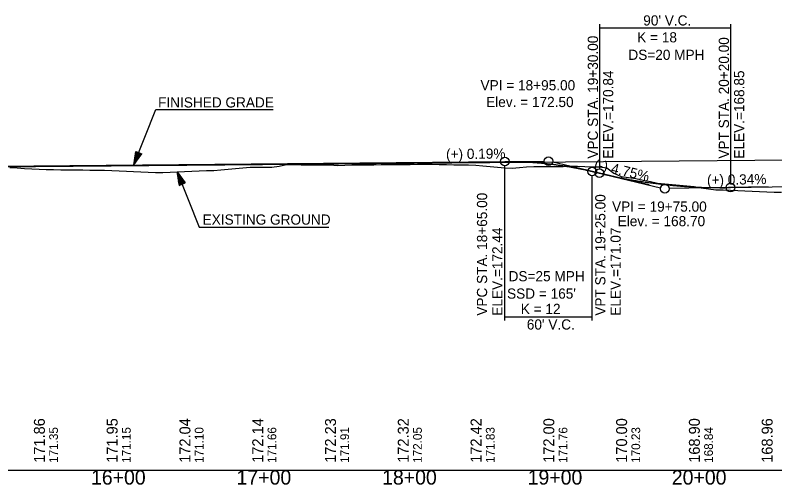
# Model space of a CAD drawing. Extents: x 69 to 2003113, y 512 to 837401.
# Drawn here: x 1891188 to 1891710, y 772684 to 773007 of the extents above; entities that cross this region are included whole.
import ezdxf

# ---------------------------------------------------------------- set-up
doc = ezdxf.new("R2010")
doc.units = 0
for name, color, linetype in [('BR_BORDER LINES', 7, 'Continuous'), ('BR_CENTER LINE BASELINE', 7, 'Continuous'), ('BR_CONCRETE', 7, 'Continuous'), ('BR_GRID DOTS', 7, 'Continuous'), ('BR_GRID LINES', 7, 'Continuous'), ('BR_TEXT', 7, 'Continuous'), ('RD_HC_Points', 7, 'Continuous'), ('RD_PD_ALT1_TrvlWay', 7, 'Continuous'), ('RD_SHT_ID', 7, 'Continuous'), ('RD_SHT_IplotShp', 7, 'Continuous')]:
    doc.layers.add(name, color=color, linetype=linetype)

msp = doc.modelspace()

# ---------------------------------------------------------------- linework, layer by layer
at = {"layer": 'BR_BORDER LINES'}
msp.add_line((1890659.14, 772694.18), (1892459.14, 772694.18), dxfattribs=at)
at = {"layer": 'BR_CENTER LINE BASELINE'}
for p, q in [((1891524.14, 772906.43), (1891551.14, 772906.65)), ((1891623.22, 772890.27), (1891557.06, 772905.99)), ((1891565.06, 772904.09), (1891631.22, 772888.37)), ((1891705.13, 772888.89), (1891637.14, 772887.73))]:
    msp.add_line(p, q, dxfattribs=at)
for centre in [(1891524.14, 772906.4), (1891554.14, 772906.68), (1891634.14, 772887.67)]:
    msp.add_circle(centre, 3, dxfattribs=at)
at = {"layer": 'BR_GRID DOTS'}
for p, q in [((1891589.14, 773000.87), (1891589.14, 772901.37)), ((1891679.14, 773000.87), (1891679.14, 772891.45)), ((1891589.14, 772998.37), (1891679.14, 772998.37)), ((1891524.14, 772797.05), (1891524.14, 772903.4)), ((1891584.14, 772797.05), (1891584.14, 772896.55)), ((1891524.14, 772799.55), (1891584.14, 772799.55))]:
    msp.add_line(p, q, dxfattribs=at)
for centre in [(1891524.14, 772906.4), (1891584.14, 772899.55), (1891589.14, 772898.37), (1891679.14, 772888.45)]:
    msp.add_circle(centre, 3, dxfattribs=at)
at = {"layer": 'BR_GRID LINES'}
for p, q in [((1891089.14, 772902.35), (1891524.11, 772906.4)), ((1891584.14, 772899.55), (1891589.14, 772898.37)), ((1891679.14, 772888.45), (1892029.38, 772894.46))]:
    msp.add_line(p, q, dxfattribs=at)
for points in [[(1891524.14, 772906.4), (1891525.34, 772906.41), (1891526.54, 772906.41), (1891527.74, 772906.41), (1891528.94, 772906.4), (1891530.14, 772906.38), (1891531.34, 772906.36), (1891532.54, 772906.34), (1891533.74, 772906.3), (1891534.94, 772906.26), (1891536.14, 772906.22), (1891537.34, 772906.17), (1891538.54, 772906.11), (1891539.74, 772906.05), (1891540.94, 772905.98), (1891542.14, 772905.9), (1891543.34, 772905.82), (1891544.54, 772905.74), (1891545.74, 772905.64), (1891546.94, 772905.54), (1891548.14, 772905.44), (1891549.34, 772905.33), (1891550.54, 772905.21), (1891551.74, 772905.09), (1891552.94, 772904.96), (1891554.14, 772904.83), (1891555.34, 772904.69), (1891556.54, 772904.54), (1891557.74, 772904.39), (1891558.94, 772904.23), (1891560.14, 772904.07), (1891561.34, 772903.9), (1891562.54, 772903.73), (1891563.74, 772903.54), (1891564.94, 772903.36), (1891566.14, 772903.16), (1891567.34, 772902.96), (1891568.54, 772902.76), (1891569.74, 772902.55), (1891570.94, 772902.33), (1891572.14, 772902.11), (1891573.34, 772901.88), (1891574.54, 772901.64), (1891575.74, 772901.4), (1891576.94, 772901.16), (1891578.14, 772900.91), (1891579.34, 772900.65), (1891580.54, 772900.38), (1891581.74, 772900.11), (1891582.94, 772899.84), (1891584.14, 772899.55)], [(1891589.14, 772898.37), (1891590.94, 772897.94), (1891592.74, 772897.53), (1891594.54, 772897.12), (1891596.34, 772896.73), (1891598.14, 772896.34), (1891599.94, 772895.96), (1891601.74, 772895.6), (1891603.54, 772895.24), (1891605.34, 772894.89), (1891607.14, 772894.55), (1891608.94, 772894.22), (1891610.74, 772893.89), (1891612.54, 772893.58), (1891614.34, 772893.28), (1891616.14, 772892.98), (1891617.94, 772892.7), (1891619.74, 772892.42), (1891621.54, 772892.15), (1891623.34, 772891.9), (1891625.14, 772891.65), (1891626.94, 772891.41), (1891628.74, 772891.18), (1891630.54, 772890.96), (1891632.34, 772890.74), (1891634.14, 772890.54), (1891635.94, 772890.35), (1891637.74, 772890.16), (1891639.54, 772889.99), (1891641.34, 772889.82), (1891643.14, 772889.66), (1891644.94, 772889.51), (1891646.74, 772889.38), (1891648.54, 772889.25), (1891650.34, 772889.13), (1891652.14, 772889.01), (1891653.94, 772888.91), (1891655.74, 772888.82), (1891657.54, 772888.74), (1891659.34, 772888.66), (1891661.14, 772888.6), (1891662.94, 772888.54), (1891664.74, 772888.49), (1891666.54, 772888.45), (1891668.34, 772888.43), (1891670.14, 772888.41), (1891671.94, 772888.4), (1891673.74, 772888.39), (1891675.54, 772888.4), (1891677.34, 772888.42), (1891679.14, 772888.45)]]:
    msp.add_spline(points, degree=3, dxfattribs=at)
at = {"layer": 'BR_TEXT'}
msp.add_line((1891086.43, 772901.89), (1891882.22, 772909.05), dxfattribs=at)
for points in [[(1891184.14, 772902.26), (1891189.14, 772901.97), (1891194.14, 772901.68), (1891199.14, 772901.4), (1891204.14, 772901.11), (1891209.14, 772900.91), (1891214.14, 772900.84), (1891219.14, 772900.77), (1891224.14, 772900.7), (1891229.14, 772900.63), (1891234.14, 772900.55), (1891239.14, 772900.48), (1891244.14, 772900.41), (1891249.14, 772900.34), (1891254.14, 772900.16), (1891259.14, 772899.93), (1891264.14, 772899.7), (1891269.14, 772899.47), (1891274.14, 772899.24), (1891279.14, 772899.01), (1891284.14, 772898.79), (1891289.14, 772898.73), (1891294.14, 772898.96), (1891299.14, 772899.2), (1891304.14, 772899.43), (1891309.14, 772899.66), (1891314.14, 772899.89), (1891319.14, 772900.13), (1891324.14, 772900.24), (1891329.14, 772900.69), (1891334.14, 772901.22), (1891339.14, 772901.63), (1891344.14, 772902.02), (1891349.14, 772902.4), (1891354.14, 772902.52), (1891359.14, 772902.47), (1891364.14, 772902.43), (1891369.14, 772903.23), (1891374.14, 772904.28), (1891379.14, 772904.24), (1891384.14, 772904.2), (1891389.14, 772904.16), (1891394.14, 772904.12), (1891399.14, 772904.08), (1891404.14, 772904.04), (1891409.14, 772903.72), (1891414.14, 772903.91), (1891419.14, 772904.09), (1891424.14, 772904.15), (1891429.14, 772904.18), (1891434.14, 772904.21), (1891439.14, 772904.25), (1891444.14, 772904.3), (1891449.14, 772904.35), (1891454.14, 772904.4), (1891459.14, 772904.44), (1891464.14, 772904.49), (1891469.14, 772904.53), (1891474.14, 772904.48), (1891479.14, 772904.37), (1891484.14, 772904.27), (1891489.14, 772904.17), (1891494.14, 772904.11), (1891499.14, 772904.03), (1891504.14, 772903.76), (1891509.14, 772903.34), (1891514.14, 772902.92), (1891519.14, 772902.48), (1891524.14, 772902.05), (1891529.14, 772901.87), (1891534.14, 772902.32), (1891539.14, 772902.76), (1891544.14, 772903.04), (1891549.14, 772903.02), (1891554.14, 772902.99), (1891559.14, 772903), (1891564.14, 772903.05), (1891569.14, 772903.1), (1891574.14, 772903.11), (1891579.14, 772902.95), (1891584.14, 772902.79), (1891589.14, 772902.62), (1891594.14, 772901.93), (1891599.14, 772898.28), (1891604.14, 772896.01), (1891609.14, 772895.32), (1891614.14, 772894.62), (1891619.14, 772893.63), (1891624.14, 772892.58), (1891629.14, 772891.55), (1891634.14, 772890.95), (1891639.14, 772890.59), (1891644.14, 772890.19), (1891649.14, 772889.77), (1891654.14, 772889.28), (1891659.14, 772888.37)], [(1891659.14, 772888.37), (1891664.14, 772887.56), (1891669.14, 772887.02), (1891674.14, 772886.83), (1891679.14, 772886.62), (1891684.14, 772886.43), (1891689.14, 772886.26), (1891694.14, 772886.05), (1891699.14, 772885.83), (1891704.14, 772885.6), (1891709.14, 772885.37), (1891714.14, 772885.39)]]:
    msp.add_lwpolyline(points, dxfattribs=at)
at = {"layer": 'RD_PD_ALT1_TrvlWay'}
for p, q in [((1891269.33, 772904.12), (1891284.29, 772942.08)), ((1891284.29, 772942.08), (1891365.07, 772942.08)), ((1891269.33, 772904.12), (1891270.54, 772913.32)), ((1891269.33, 772904.12), (1891270.54, 772913.32)), ((1891272.63, 772912.49), (1891269.33, 772904.12)), ((1891272.63, 772912.49), (1891269.33, 772904.12)), ((1891269.33, 772904.12), (1891274.72, 772911.67)), ((1891269.33, 772904.12), (1891274.72, 772911.67)), ((1891270.54, 772913.32), (1891274.72, 772911.67)), ((1891270.54, 772913.32), (1891274.72, 772911.67)), ((1891299.14, 772899.2), (1891314.1, 772861.24)), ((1891302.44, 772890.82), (1891299.14, 772899.2)), ((1891299.14, 772899.2), (1891304.53, 772891.65)), ((1891299.14, 772899.2), (1891300.35, 772890)), ((1891300.35, 772890), (1891304.53, 772891.65)), ((1891314.1, 772861.24), (1891403.29, 772861.24))]:
    msp.add_line(p, q, dxfattribs=at)
for points in [[(1891272.53, 772912.41), (1891269.45, 772904.62), (1891272.5, 772912.49), (1891269.53, 772905.01), (1891272.4, 772912.49), (1891269.55, 772905.28), (1891272.28, 772912.51), (1891269.58, 772905.61), (1891272.21, 772912.56), (1891269.66, 772906.1), (1891272.09, 772912.63), (1891269.75, 772906.63), (1891271.97, 772912.63), (1891269.8, 772907.02), (1891271.89, 772912.68), (1891269.86, 772907.48), (1891271.79, 772912.67), (1891269.92, 772907.88), (1891271.73, 772912.77), (1891269.96, 772908.22), (1891271.59, 772912.78), (1891270.01, 772908.72), (1891271.49, 772912.84), (1891270.13, 772909.32), (1891271.4, 772912.9), (1891270.13, 772909.74), (1891271.29, 772912.94), (1891270.22, 772910.36), (1891271.18, 772912.95), (1891270.32, 772910.86), (1891271.08, 772913.05), (1891270.37, 772911.3), (1891270.98, 772913.05), (1891270.41, 772911.71), (1891270.89, 772913.14), (1891270.48, 772912.2), (1891270.78, 772913.1), (1891270.56, 772912.75), (1891270.66, 772913.11)], [(1891272.53, 772912.41), (1891269.45, 772904.62), (1891272.5, 772912.49), (1891269.53, 772905.01), (1891272.4, 772912.49), (1891269.55, 772905.28), (1891272.28, 772912.51), (1891269.58, 772905.61), (1891272.21, 772912.56), (1891269.66, 772906.1), (1891272.09, 772912.63), (1891269.75, 772906.63), (1891271.97, 772912.63), (1891269.8, 772907.02), (1891271.89, 772912.68), (1891269.86, 772907.48), (1891271.79, 772912.67), (1891269.92, 772907.88), (1891271.73, 772912.77), (1891269.96, 772908.22), (1891271.59, 772912.78), (1891270.01, 772908.72), (1891271.49, 772912.84), (1891270.13, 772909.32), (1891271.4, 772912.9), (1891270.13, 772909.74), (1891271.29, 772912.94), (1891270.22, 772910.36), (1891271.18, 772912.95), (1891270.32, 772910.86), (1891271.08, 772913.05), (1891270.37, 772911.3), (1891270.98, 772913.05), (1891270.41, 772911.71), (1891270.89, 772913.14), (1891270.48, 772912.2), (1891270.78, 772913.1), (1891270.56, 772912.75), (1891270.66, 772913.11)], [(1891269.6, 772904.64), (1891272.65, 772912.37), (1891269.76, 772904.9), (1891272.75, 772912.33), (1891269.92, 772905.14), (1891272.84, 772912.33), (1891270.1, 772905.34), (1891272.9, 772912.29), (1891270.3, 772905.6), (1891272.99, 772912.27), (1891270.48, 772905.85), (1891273.06, 772912.24), (1891270.7, 772906.15), (1891273.15, 772912.23), (1891270.94, 772906.51), (1891273.27, 772912.16), (1891271.15, 772906.83), (1891273.35, 772912.17), (1891271.38, 772907.16), (1891273.43, 772912.12), (1891271.62, 772907.47), (1891273.52, 772912.08), (1891271.86, 772907.82), (1891273.57, 772912), (1891272.17, 772908.27), (1891273.67, 772912), (1891272.41, 772908.56), (1891273.75, 772912.01), (1891272.7, 772908.94), (1891273.82, 772911.94), (1891272.94, 772909.35), (1891273.92, 772911.89), (1891273.16, 772909.66), (1891274, 772911.79), (1891273.41, 772909.94), (1891274.07, 772911.76), (1891273.7, 772910.41), (1891274.22, 772911.79), (1891273.88, 772910.68), (1891274.36, 772911.73), (1891274.07, 772910.85), (1891274.46, 772911.59), (1891274.59, 772911.64), (1891274.43, 772911.6)], [(1891269.6, 772904.64), (1891272.65, 772912.37), (1891269.76, 772904.9), (1891272.75, 772912.33), (1891269.92, 772905.14), (1891272.84, 772912.33), (1891270.1, 772905.34), (1891272.9, 772912.29), (1891270.3, 772905.6), (1891272.99, 772912.27), (1891270.48, 772905.85), (1891273.06, 772912.24), (1891270.7, 772906.15), (1891273.15, 772912.23), (1891270.94, 772906.51), (1891273.27, 772912.16), (1891271.15, 772906.83), (1891273.35, 772912.17), (1891271.38, 772907.16), (1891273.43, 772912.12), (1891271.62, 772907.47), (1891273.52, 772912.08), (1891271.86, 772907.82), (1891273.57, 772912), (1891272.17, 772908.27), (1891273.67, 772912), (1891272.41, 772908.56), (1891273.75, 772912.01), (1891272.7, 772908.94), (1891273.82, 772911.94), (1891272.94, 772909.35), (1891273.92, 772911.89), (1891273.16, 772909.66), (1891274, 772911.79), (1891273.41, 772909.94), (1891274.07, 772911.76), (1891273.7, 772910.41), (1891274.22, 772911.79), (1891273.88, 772910.68), (1891274.36, 772911.73), (1891274.07, 772910.85), (1891274.46, 772911.59), (1891274.59, 772911.64), (1891274.43, 772911.6)], [(1891302.34, 772890.9), (1891299.26, 772898.7), (1891302.31, 772890.83), (1891299.34, 772898.31), (1891302.21, 772890.83), (1891299.36, 772898.04), (1891302.09, 772890.81), (1891299.39, 772897.71), (1891302.01, 772890.76), (1891299.47, 772897.22), (1891301.9, 772890.69), (1891299.55, 772896.69), (1891301.78, 772890.68), (1891299.61, 772896.29), (1891301.7, 772890.63), (1891299.67, 772895.84), (1891301.6, 772890.65), (1891299.73, 772895.44), (1891301.54, 772890.55), (1891299.76, 772895.09), (1891301.4, 772890.53), (1891299.82, 772894.59), (1891301.3, 772890.48), (1891299.94, 772894), (1891301.21, 772890.42), (1891299.94, 772893.58), (1891301.1, 772890.38), (1891300.03, 772892.95), (1891300.99, 772890.37), (1891300.12, 772892.45), (1891300.88, 772890.27), (1891300.18, 772892.01), (1891300.78, 772890.27), (1891300.22, 772891.61), (1891300.7, 772890.18), (1891300.29, 772891.12), (1891300.59, 772890.21), (1891300.37, 772890.57), (1891300.47, 772890.21)], [(1891299.41, 772898.68), (1891302.46, 772890.95), (1891299.57, 772898.42), (1891302.56, 772890.99), (1891299.73, 772898.18), (1891302.65, 772890.98), (1891299.91, 772897.97), (1891302.71, 772891.03), (1891300.11, 772897.71), (1891302.8, 772891.05), (1891300.29, 772897.46), (1891302.87, 772891.07), (1891300.51, 772897.17), (1891302.96, 772891.09), (1891300.75, 772896.8), (1891303.08, 772891.15), (1891300.96, 772896.48), (1891303.16, 772891.15), (1891301.19, 772896.15), (1891303.24, 772891.2), (1891301.43, 772895.85), (1891303.33, 772891.23), (1891301.66, 772895.5), (1891303.38, 772891.31), (1891301.98, 772895.05), (1891303.48, 772891.31), (1891302.22, 772894.76), (1891303.56, 772891.3), (1891302.51, 772894.37), (1891303.63, 772891.37), (1891302.75, 772893.97), (1891303.73, 772891.43), (1891302.97, 772893.66), (1891303.81, 772891.52), (1891303.22, 772893.37), (1891303.88, 772891.55), (1891303.51, 772892.91), (1891304.03, 772891.53), (1891303.69, 772892.64), (1891304.17, 772891.58), (1891303.88, 772892.47), (1891304.27, 772891.73), (1891304.39, 772891.67), (1891304.24, 772891.71)]]:
    msp.add_lwpolyline(points, dxfattribs=at)

# ---------------------------------------------------------------- texts
at = {"layer": 'BR_CENTER LINE BASELINE'}
for s, rotation, p in [('(+) 0.19%', 0.5331, (1891483.79, 772908.03)), ('(-) 4.75%', 346.6347, (1891585.04, 772901.39)), ('(+) 0.34%', 0.9833, (1891663.1, 772890.17))]:
    msp.add_text(s, height=7, rotation=rotation, dxfattribs=at).set_placement(p)
at = {"layer": 'BR_CONCRETE'}
for s, height, p in [('VPC STA. 19+30.00 ', 7, (1891588.14, 772908.37)), ('VPT STA. 20+20.00 ', 7, (1891678.14, 772908.37)), ('ELEV.=170.84', 7, (1891598.64, 772908.37)), ('ELEV.=168.85', 7, (1891688.64, 772908.37)), ('VPC STA. 18+65.00 ', 7, (1891512, 772800.36)), ('VPT STA. 19+25.00 ', 7, (1891593.27, 772800.36)), ('ELEV.=172.44', 7, (1891522.5, 772800.36)), ('ELEV.=171.07', 7, (1891603.77, 772800.36)), ('171.35', 6, (1891217.14, 772699.18)), ('171.15', 6, (1891267.14, 772699.18)), ('171.10', 6, (1891317.14, 772699.18)), ('171.66', 6, (1891367.14, 772699.18)), ('171.91', 6, (1891417.14, 772699.18)), ('172.05', 6, (1891467.14, 772699.18)), ('171.83', 6, (1891517.14, 772699.18)), ('171.76', 6, (1891567.14, 772699.18)), ('170.23', 6, (1891617.14, 772699.18)), ('168.84', 6, (1891667.14, 772699.18))]:
    msp.add_text(s, height=height, rotation=90, dxfattribs=at).set_placement(p)
at = {"layer": 'BR_GRID DOTS'}
for s, p in [("90' V.C.", (1891619.26, 772999.92)), ('K = 18', (1891615.1, 772988.3)), ('DS=20 MPH', (1891609.04, 772976.27)), ('DS=25 MPH', (1891526.74, 772824.02)), ("SSD = 165'", (1891525.69, 772812.06)), ('K = 12', (1891535.12, 772801.52)), ("60' V.C.", (1891539.26, 772790.82))]:
    msp.add_text(s, height=7, dxfattribs=at).set_placement(p)
at = {"layer": 'RD_HC_Points'}
for s, p in [('171.86', (1891208.14, 772699.18)), ('171.95', (1891258.14, 772699.18)), ('172.04', (1891308.14, 772699.18)), ('172.14', (1891358.14, 772699.18)), ('172.23', (1891408.14, 772699.18)), ('172.32', (1891458.14, 772699.18)), ('172.42', (1891508.14, 772699.18)), ('172.00', (1891558.14, 772699.18)), ('170.00', (1891608.14, 772699.18)), ('168.90', (1891658.14, 772699.18)), ('168.96', (1891708.14, 772699.18))]:
    msp.add_text(s, height=7.5, rotation=90, dxfattribs=at).set_placement(p)
at = {"layer": 'RD_PD_ALT1_TrvlWay'}
for s, p in [('FINISHED GRADE', (1891285.93, 772943.54)), ('EXISTING GROUND', (1891316.56, 772862.97))]:
    msp.add_text(s, height=7, dxfattribs=at).set_placement(p)
at = {"layer": 'RD_SHT_ID'}
for s, p in [('16+00', (1891239.85, 772684.18)), ('17+00', (1891339.85, 772684.18)), ('18+00', (1891439.85, 772684.18)), ('19+00', (1891539.85, 772684.18)), ('20+00', (1891638.89, 772684.18))]:
    msp.add_text(s, height=10, dxfattribs=at).set_placement(p)
at = {"layer": 'RD_SHT_IplotShp'}
for s, p in [('VPI = 18+95.00', (1891507.45, 772955.33)), ('Elev. = 172.50', (1891511.31, 772943.83)), ('VPI = 19+75.00', (1891597.83, 772871.91)), ('Elev. = 168.70', (1891601.69, 772861.91))]:
    msp.add_text(s, height=7, dxfattribs=at).set_placement(p)

doc.saveas('drawing.dxf')
